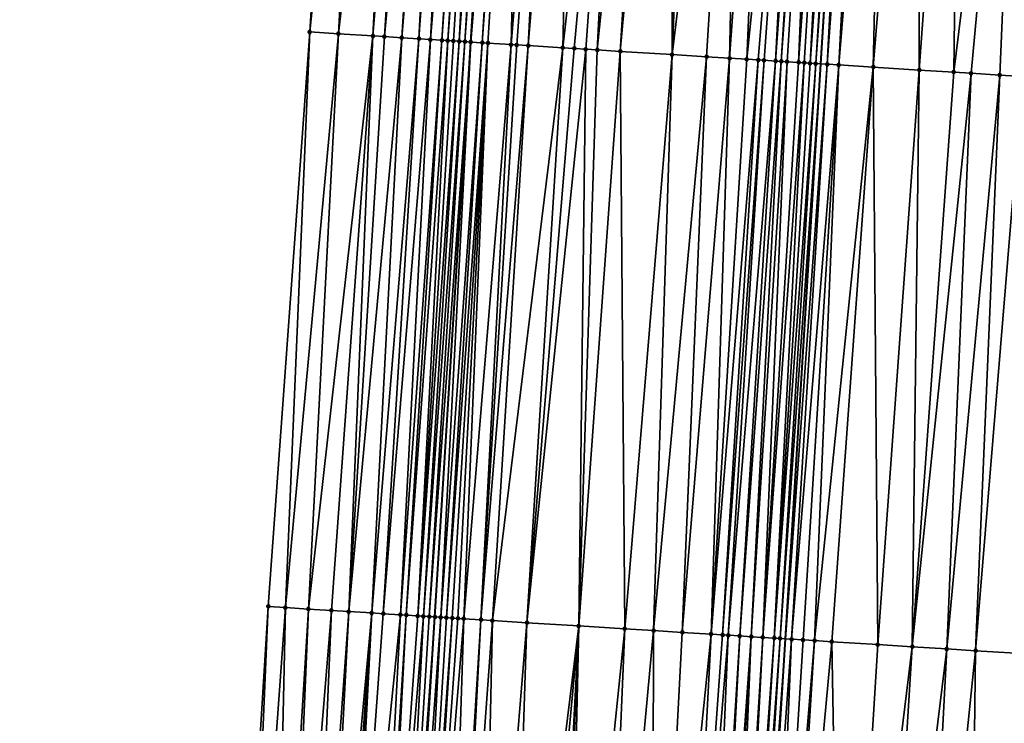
# Model space of a CAD drawing. Header units: feet. Extents: x 2004186 to 2014793, y 836912 to 864902.
# Tile 264 of 656: x 2010668 to 2010702, y 845060 to 845085. Entities that reach past the tile are written whole.
import ezdxf

# ---------------------------------------------------------------- set-up
doc = ezdxf.new("R2010")
doc.units = ezdxf.units.FT
doc.header["$LTSCALE"] = 100
doc.header["$MEASUREMENT"] = 0
for name, color, linetype, lineweight in [('EP_Travel Lane', 5, 'Continuous', 40), ('GPL_Skip Line', 2, 'Continuous', 40), ('Road Shots', 4, 'Continuous', 200), ('Road X-Section', 30, 'Continuous', 13)]:
    doc.layers.add(name, color=color, linetype=linetype, lineweight=lineweight)
doc.layers.add('I-77 SB_MM21-27-Surface-Border', color=7, linetype='Continuous')
doc.layers.add('I-77 SB_MM21-27-Surface-TIN', color=7, linetype='Continuous')

msp = doc.modelspace()

# ---------------------------------------------------------------- linework, layer by layer
at = {"layer": 'EP_Travel Lane'}
msp.add_polyline3d([(2010671.361975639, 844884.1087409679, 416.8772273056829), (2010672.588027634, 844904.0636161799, 417.0887249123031), (2010673.81414055, 844924.0194829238, 417.3541223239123), (2010675.040278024, 844943.9757493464, 417.5965140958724), (2010676.266924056, 844963.9376616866, 417.846171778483), (2010677.508120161, 844983.937291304, 418.1073278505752), (2010678.759625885, 845003.8950665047, 418.3260456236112), (2010680.011203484, 845023.8539879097, 418.6015332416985), (2010681.262646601, 845043.8107647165, 418.8424224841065), (2010682.514286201, 845063.7706748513, 419.0715753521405), (2010683.765781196, 845083.7282789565, 419.327038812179), (2010685.017376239, 845103.6874785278, 419.5472036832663), (2010686.268623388, 845123.64488809, 419.7774248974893), (2010687.504622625, 845143.6241713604, 419.9852812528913), (2010688.721868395, 845163.5837760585, 420.1983156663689), (2010689.938995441, 845183.5414340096, 420.4285566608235)], dxfattribs=at)
at = {"layer": 'GPL_Skip Line'}
msp.add_polyline3d([(2010683.662438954, 844883.3616946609, 417.1203910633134), (2010684.880050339, 844903.3171071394, 417.3261345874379), (2010686.097697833, 844923.2731113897, 417.5925221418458), (2010687.315414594, 844943.2302508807, 417.8593968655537), (2010688.533545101, 844963.1925663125, 418.0667554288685), (2010689.759369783, 844983.1726573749, 418.3167093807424), (2010690.990855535, 845003.1316513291, 418.5634833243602), (2010692.222422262, 845023.0919576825, 418.8124444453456), (2010693.453861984, 845043.0502056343, 419.0594326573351), (2010694.685462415, 845063.0110582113, 419.2863865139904), (2010695.916964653, 845082.9703193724, 419.5222443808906), (2010697.148541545, 845102.9307904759, 419.7398166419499), (2010698.380154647, 845122.8893663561, 419.9770564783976), (2010699.622395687, 845142.8571987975, 420.1952688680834), (2010700.874572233, 845162.8144267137, 420.4101064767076), (2010702.126642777, 845182.769965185, 420.6362082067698)], dxfattribs=at)
at = {"layer": 'I-77 SB_MM21-27-Surface-Border', "color": 3, "linetype": 'ByBlock', "lineweight": -2}
msp.add_polyline3d([(2010668.105363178, 844884.3073593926, 416.7433087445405), (2010669.711869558, 844904.2388101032, 416.9903319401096), (2010669.921052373, 844924.2568108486, 417.2218372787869), (2010670.529480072, 844944.2502413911, 417.4509269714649), (2010671.138567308, 844964.2501318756, 417.6742563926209), (2010671.966535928, 844984.2843421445, 417.9207875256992), (2010673.008145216, 845004.254653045, 418.1616334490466), (2010674.249504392, 845024.2147291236, 418.4052698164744), (2010675.490699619, 845044.1721690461, 418.6186972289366), (2010676.732113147, 845064.1331190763, 418.8428098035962), (2010678.172956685, 845084.0786909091, 419.1031831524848), (2010679.414293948, 845104.0384146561, 419.3335305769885), (2010681.254499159, 845123.9589596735, 419.5721350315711), (2010682.705933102, 845143.9288255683, 419.8111058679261), (2010684.364728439, 845163.8603183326, 420.0579026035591), (2010685.025423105, 845183.8534304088, 420.2544708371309)], dxfattribs=at)
at = {"layer": 'I-77 SB_MM21-27-Surface-TIN', "color": 128, "linetype": 'ByBlock', "lineweight": -2}
for points in [[(2010680.212729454, 845103.988405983, 419.3640227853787), (2010679.414293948, 845104.0384146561, 419.3335305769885), (2010678.172956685, 845084.0786909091, 419.1031831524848)], [(2010680.212729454, 845103.988405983, 419.3640227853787), (2010678.172956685, 845084.0786909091, 419.1031831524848), (2010679.170998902, 845084.0161452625, 419.1443842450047)], [(2010680.611948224, 845103.9634180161, 419.3778465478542), (2010680.212729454, 845103.988405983, 419.3640227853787), (2010679.170998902, 845084.0161452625, 419.1443842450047)], [(2010681.41038229, 845103.9133861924, 419.4103503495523), (2010680.611948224, 845103.9634180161, 419.3778465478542), (2010679.170998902, 845084.0161452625, 419.1443842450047)], [(2010681.41038229, 845103.9133861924, 419.4103503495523), (2010679.170998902, 845084.0161452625, 419.1443842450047), (2010680.368650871, 845083.9411115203, 419.1919951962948)], [(2010682.009208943, 845103.8758800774, 419.4331856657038), (2010681.41038229, 845103.9133861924, 419.4103503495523), (2010680.368650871, 845083.9411115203, 419.1919951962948)], [(2010682.009208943, 845103.8758800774, 419.4331856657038), (2010680.368650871, 845083.9411115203, 419.1919951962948), (2010680.767867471, 845083.916088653, 419.2088766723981)], [(2010682.608040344, 845103.838450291, 419.4493887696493), (2010682.009208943, 845103.8758800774, 419.4331856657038), (2010680.767867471, 845083.916088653, 419.2088766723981)], [(2010682.608040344, 845103.838450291, 419.4493887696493), (2010680.767867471, 845083.916088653, 419.2088766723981), (2010681.366695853, 845083.8786103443, 419.2293264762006)], [(2010683.007257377, 845103.8134343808, 419.4656405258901), (2010682.608040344, 845103.838450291, 419.4493887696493), (2010681.366695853, 845083.8786103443, 419.2293264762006)], [(2010683.007257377, 845103.8134343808, 419.4656405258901), (2010681.366695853, 845083.8786103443, 419.2293264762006), (2010681.965517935, 845083.8410307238, 419.2585923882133)], [(2010683.406471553, 845103.7883725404, 419.4858831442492), (2010683.007257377, 845103.8134343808, 419.4656405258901), (2010681.965517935, 845083.8410307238, 419.2585923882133)], [(2010683.406471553, 845103.7883725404, 419.4858831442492), (2010681.965517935, 845083.8410307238, 419.2585923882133), (2010682.364729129, 845083.8159209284, 419.2830382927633)], [(2010684.005289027, 845103.7507188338, 419.521542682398), (2010683.406471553, 845103.7883725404, 419.4858831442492), (2010682.364729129, 845083.8159209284, 419.2830382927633)], [(2010684.005289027, 845103.7507188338, 419.521542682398), (2010682.364729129, 845083.8159209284, 419.2830382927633), (2010682.763940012, 845083.7908061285, 419.3079196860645)], [(2010684.204896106, 845103.7381877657, 419.5316768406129), (2010684.005289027, 845103.7507188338, 419.521542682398), (2010682.763940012, 845083.7908061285, 419.3079196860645)], [(2010684.204896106, 845103.7381877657, 419.5316768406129), (2010682.763940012, 845083.7908061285, 419.3079196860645), (2010682.963550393, 845083.7783281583, 419.3134484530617)], [(2010684.404506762, 845103.725714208, 419.5368139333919), (2010684.204896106, 845103.7381877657, 419.5316768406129), (2010682.963550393, 845083.7783281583, 419.3134484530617)], [(2010684.404506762, 845103.725714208, 419.5368139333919), (2010682.963550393, 845083.7783281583, 419.3134484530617), (2010683.163162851, 845083.7658835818, 419.316071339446)], [(2010684.404506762, 845103.725714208, 419.5368139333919), (2010683.163162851, 845083.7658835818, 419.316071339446), (2010683.362776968, 845083.7534656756, 419.316373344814)], [(2010684.803734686, 845103.700873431, 419.5378483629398), (2010684.404506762, 845103.725714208, 419.5368139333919), (2010683.362776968, 845083.7534656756, 419.316373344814)], [(2010684.803734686, 845103.700873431, 419.5378483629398), (2010683.362776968, 845083.7534656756, 419.316373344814), (2010683.562389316, 845083.7410193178, 419.3191512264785)], [(2010685.003342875, 845103.6883601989, 419.5464327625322), (2010684.803734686, 845103.700873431, 419.5378483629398), (2010683.562389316, 845083.7410193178, 419.3191512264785)], [(2010685.003342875, 845103.6883601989, 419.5464327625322), (2010683.562389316, 845083.7410193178, 419.3191512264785), (2010683.761998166, 845083.7285167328, 419.3268219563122)], [(2010685.003342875, 845103.6883601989, 419.5464327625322), (2010683.761998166, 845083.7285167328, 419.3268219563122), (2010685.017376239, 845103.6874785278, 419.5472036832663)], [(2010683.761998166, 845083.7285167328, 419.3268219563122), (2010683.765781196, 845083.7282789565, 419.327038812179), (2010685.017376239, 845103.6874785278, 419.5472036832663)], [(2010685.402555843, 845103.6632789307, 419.5683634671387), (2010685.017376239, 845103.6874785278, 419.5472036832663), (2010683.765781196, 845083.7282789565, 419.327038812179)], [(2010685.402555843, 845103.6632789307, 419.5683634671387), (2010683.765781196, 845083.7282789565, 419.327038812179), (2010684.161210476, 845083.7034248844, 419.3497061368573)], [(2010685.602165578, 845103.6507905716, 419.5747866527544), (2010685.402555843, 845103.6632789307, 419.5683634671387), (2010684.161210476, 845083.7034248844, 419.3497061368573)], [(2010685.602165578, 845103.6507905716, 419.5747866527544), (2010684.161210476, 845083.7034248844, 419.3497061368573), (2010684.360819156, 845083.6909195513, 419.3576160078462)], [(2010685.602165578, 845103.6507905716, 419.5747866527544), (2010684.360819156, 845083.6909195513, 419.3576160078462), (2010685.159261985, 845083.6410286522, 419.3779052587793)], [(2010686.799838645, 845103.5760960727, 419.592849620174), (2010685.602165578, 845103.6507905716, 419.5747866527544), (2010685.159261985, 845083.6410286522, 419.3779052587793)], [(2010686.799838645, 845103.5760960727, 419.592849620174), (2010685.159261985, 845083.6410286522, 419.3779052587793), (2010685.358873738, 845083.6285727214, 419.3815161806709)], [(2010686.799838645, 845103.5760960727, 419.592849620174), (2010685.358873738, 845083.6285727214, 419.3815161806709), (2010685.758102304, 845083.6037422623, 419.3816543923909)], [(2010687.398677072, 845103.5387792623, 419.5992362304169), (2010686.799838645, 845103.5760960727, 419.592849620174), (2010685.758102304, 845083.6037422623, 419.3816543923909)], [(2010687.398677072, 845103.5387792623, 419.5992362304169), (2010685.758102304, 845083.6037422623, 419.3816543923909), (2010686.955776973, 845083.5290735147, 419.397503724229)], [(2010687.398677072, 845103.5387792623, 419.5992362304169), (2010686.955776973, 845083.5290735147, 419.397503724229), (2010689.195186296, 845103.4267314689, 419.626855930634)], [(2010689.195186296, 845103.4267314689, 419.626855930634), (2010686.955776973, 845083.5290735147, 419.397503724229), (2010687.355001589, 845083.504179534, 419.4031695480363)], [(2010689.195186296, 845103.4267314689, 419.626855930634), (2010687.355001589, 845083.504179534, 419.4031695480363), (2010687.754228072, 845083.4793155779, 419.4062226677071)], [(2010689.195186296, 845103.4267314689, 419.626855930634), (2010687.754228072, 845083.4793155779, 419.4062226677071), (2010688.15345134, 845083.4543999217, 419.4137746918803)], [(2010690.193247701, 845103.3644943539, 419.6411871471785), (2010689.195186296, 845103.4267314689, 419.626855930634), (2010688.15345134, 845083.4543999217, 419.4137746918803)], [(2010690.193247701, 845103.3644943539, 419.6411871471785), (2010688.15345134, 845083.4543999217, 419.4137746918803), (2010688.951900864, 845083.4046166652, 419.4246969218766)], [(2010690.792083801, 845103.3271401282, 419.6508247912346), (2010690.193247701, 845103.3644943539, 419.6411871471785), (2010688.951900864, 845083.4046166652, 419.4246969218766)], [(2010690.792083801, 845103.3271401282, 419.6508247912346), (2010688.951900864, 845083.4046166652, 419.4246969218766), (2010690.748411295, 845083.2925882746, 419.4506698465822)], [(2010691.590533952, 845103.2773669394, 419.6608558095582), (2010690.792083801, 845103.3271401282, 419.6508247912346), (2010690.748411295, 845083.2925882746, 419.4506698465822)], [(2010693.187428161, 845103.1777226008, 419.6894296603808), (2010691.590533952, 845103.2773669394, 419.6608558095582), (2010690.748411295, 845083.2925882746, 419.4506698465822)], [(2010693.187428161, 845103.1777226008, 419.6894296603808), (2010690.748411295, 845083.2925882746, 419.4506698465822), (2010691.94608285, 845083.2178694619, 419.4708757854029)], [(2010693.187428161, 845103.1777226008, 419.6894296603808), (2010691.94608285, 845083.2178694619, 419.4708757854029), (2010692.744529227, 845083.1680356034, 419.4862013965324)], [(2010694.185487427, 845103.1154510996, 419.7067486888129), (2010693.187428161, 845103.1777226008, 419.6894296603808), (2010692.744529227, 845083.1680356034, 419.4862013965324)], [(2010694.185487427, 845103.1154510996, 419.7067486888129), (2010692.744529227, 845083.1680356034, 419.4862013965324), (2010693.343367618, 845083.1307182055, 419.4926488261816)], [(2010695.383159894, 845103.0407469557, 419.7256497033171), (2010694.185487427, 845103.1154510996, 419.7067486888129), (2010693.343367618, 845083.1307182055, 419.4926488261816)], [(2010695.383159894, 845103.0407469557, 419.7256497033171), (2010693.343367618, 845083.1307182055, 419.4926488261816), (2010693.742594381, 845083.1058587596, 419.4953094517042)], [(2010695.383159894, 845103.0407469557, 419.7256497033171), (2010693.742594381, 845083.1058587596, 419.4953094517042), (2010693.942205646, 845083.0933949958, 419.4996020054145)], [(2010695.383159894, 845103.0407469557, 419.7256497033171), (2010693.942205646, 845083.0933949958, 419.4996020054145), (2010694.34142272, 845083.0683797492, 419.5158203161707)], [(2010695.782381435, 845103.015803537, 419.7356026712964), (2010695.383159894, 845103.0407469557, 419.7256497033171), (2010694.34142272, 845083.0683797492, 419.5158203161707)], [(2010695.782381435, 845103.015803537, 419.7356026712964), (2010694.34142272, 845083.0683797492, 419.5158203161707), (2010694.541032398, 845083.0558904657, 419.5223335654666)], [(2010695.981993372, 845103.0033505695, 419.7389506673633), (2010695.782381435, 845103.015803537, 419.7356026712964), (2010694.541032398, 845083.0558904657, 419.5223335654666)], [(2010695.981993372, 845103.0033505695, 419.7389506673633), (2010694.541032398, 845083.0558904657, 419.5223335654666), (2010694.740646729, 845083.0434760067, 419.5223356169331)], [(2010695.981993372, 845103.0033505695, 419.7389506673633), (2010694.740646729, 845083.0434760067, 419.5223356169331), (2010695.139879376, 845083.018711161, 419.5167641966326)], [(2010696.580840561, 845102.9661746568, 419.7330947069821), (2010695.981993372, 845103.0033505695, 419.7389506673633), (2010695.139879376, 845083.018711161, 419.5167641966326)], [(2010696.580840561, 845102.9661746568, 419.7330947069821), (2010695.139879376, 845083.018711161, 419.5167641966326), (2010695.33949362, 845083.0062952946, 419.5168887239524)], [(2010696.580840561, 845102.9661746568, 419.7330947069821), (2010695.33949362, 845083.0062952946, 419.5168887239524), (2010695.539109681, 845082.993908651, 419.5144703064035)], [(2010696.980067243, 845102.9413138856, 419.7358664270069), (2010696.580840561, 845102.9661746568, 419.7330947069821), (2010695.539109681, 845082.993908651, 419.5144703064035)], [(2010696.980067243, 845102.9413138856, 419.7358664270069), (2010695.539109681, 845082.993908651, 419.5144703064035), (2010695.738722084, 845082.9814631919, 419.5171699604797)], [(2010696.980067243, 845102.9413138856, 419.7358664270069), (2010695.738722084, 845082.9814631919, 419.5171699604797), (2010697.148541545, 845102.9307904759, 419.7398166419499)], [(2010695.738722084, 845082.9814631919, 419.5171699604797), (2010695.916964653, 845082.9703193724, 419.5222443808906), (2010697.148541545, 845102.9307904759, 419.7398166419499)], [(2010697.179678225, 845102.9288455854, 419.7405467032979), (2010697.148541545, 845102.9307904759, 419.7398166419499), (2010695.916964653, 845082.9703193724, 419.5222443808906)], [(2010697.179678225, 845102.9288455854, 419.7405467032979), (2010695.916964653, 845082.9703193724, 419.5222443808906), (2010696.137942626, 845082.9565037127, 419.5285354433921)], [(2010697.578896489, 845102.9038494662, 419.7550788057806), (2010697.179678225, 845102.9288455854, 419.7405467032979), (2010696.137942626, 845082.9565037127, 419.5285354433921)], [(2010697.578896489, 845102.9038494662, 419.7550788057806), (2010696.137942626, 845082.9565037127, 419.5285354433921), (2010696.537161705, 845082.9315206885, 419.5419497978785)], [(2010698.177730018, 845102.8664539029, 419.7683082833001), (2010697.578896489, 845102.9038494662, 419.7550788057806), (2010696.537161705, 845082.9315206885, 419.5419497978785)], [(2010698.177730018, 845102.8664539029, 419.7683082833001), (2010696.537161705, 845082.9315206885, 419.5419497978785), (2010697.734833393, 845082.8568040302, 419.561968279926)], [(2010699.375403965, 845102.7917735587, 419.7851413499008), (2010698.177730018, 845102.8664539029, 419.7683082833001), (2010697.734833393, 845082.8568040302, 419.561968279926)], [(2010699.375403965, 845102.7917735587, 419.7851413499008), (2010697.734833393, 845082.8568040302, 419.561968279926), (2010699.331732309, 845082.7572353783, 419.5839989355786)], [(2010700.772690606, 845102.7046524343, 419.8042634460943), (2010699.375403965, 845102.7917735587, 419.7851413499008), (2010699.331732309, 845082.7572353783, 419.5839989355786)], [(2010700.772690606, 845102.7046524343, 419.8042634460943), (2010699.331732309, 845082.7572353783, 419.5839989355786), (2010700.529403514, 845082.6825109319, 419.604695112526)], [(2010702.968421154, 845102.5676577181, 419.8421405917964), (2010700.772690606, 845102.7046524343, 419.8042634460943), (2010700.529403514, 845082.6825109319, 419.604695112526)], [(2010702.968421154, 845102.5676577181, 419.8421405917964), (2010700.529403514, 845082.6825109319, 419.604695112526), (2010701.128236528, 845082.645107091, 419.6186647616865)], [(2010702.968421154, 845102.5676577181, 419.8421405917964), (2010701.128236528, 845082.645107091, 419.6186647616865), (2010702.126296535, 845082.5828474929, 419.6349740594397)], [(2010702.968421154, 845102.5676577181, 419.8421405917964), (2010702.126296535, 845082.5828474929, 419.6349740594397), (2010702.924747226, 845082.5330829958, 419.644263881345)], [(2010678.172956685, 845084.0786909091, 419.1031831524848), (2010676.732113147, 845064.1331190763, 418.8428098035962), (2010677.330936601, 845064.0955615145, 418.868232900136)], [(2010679.170998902, 845084.0161452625, 419.1443842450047), (2010678.172956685, 845084.0786909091, 419.1031831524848), (2010677.330936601, 845064.0955615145, 418.868232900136)], [(2010679.170998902, 845084.0161452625, 419.1443842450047), (2010677.330936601, 845064.0955615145, 418.868232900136), (2010678.12937185, 845064.045548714, 418.8969569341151)], [(2010680.368650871, 845083.9411115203, 419.1919951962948), (2010679.170998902, 845084.0161452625, 419.1443842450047), (2010678.12937185, 845064.045548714, 418.8969569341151)], [(2010680.368650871, 845083.9411115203, 419.1919951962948), (2010678.12937185, 845064.045548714, 418.8969569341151), (2010678.927798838, 845063.9954031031, 418.9364253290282)], [(2010680.368650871, 845083.9411115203, 419.1919951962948), (2010678.927798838, 845063.9954031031, 418.9364253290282), (2010679.526623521, 845063.9578653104, 418.9602491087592)], [(2010680.767867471, 845083.916088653, 419.2088766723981), (2010680.368650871, 845083.9411115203, 419.1919951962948), (2010679.526623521, 845063.9578653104, 418.9602491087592)], [(2010681.366695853, 845083.8786103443, 419.2293264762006), (2010680.767867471, 845083.916088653, 419.2088766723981), (2010679.526623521, 845063.9578653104, 418.9602491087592)], [(2010681.366695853, 845083.8786103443, 419.2293264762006), (2010679.526623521, 845063.9578653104, 418.9602491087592), (2010680.325061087, 845063.9078897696, 418.9859588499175)], [(2010681.965517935, 845083.8410307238, 419.2585923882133), (2010681.366695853, 845083.8786103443, 419.2293264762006), (2010680.325061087, 845063.9078897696, 418.9859588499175)], [(2010681.965517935, 845083.8410307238, 419.2585923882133), (2010680.325061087, 845063.9078897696, 418.9859588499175), (2010680.724273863, 845063.882805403, 419.006628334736)], [(2010682.364729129, 845083.8159209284, 419.2830382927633), (2010681.965517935, 845083.8410307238, 419.2585923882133), (2010680.724273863, 845063.882805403, 419.006628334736)], [(2010682.364729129, 845083.8159209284, 419.2830382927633), (2010680.724273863, 845063.882805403, 419.006628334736), (2010681.323089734, 845063.8451259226, 419.0419146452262)], [(2010682.763940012, 845083.7908061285, 419.3079196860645), (2010682.364729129, 845083.8159209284, 419.2830382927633), (2010681.323089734, 845063.8451259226, 419.0419146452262)], [(2010682.763940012, 845083.7908061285, 419.3079196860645), (2010681.323089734, 845063.8451259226, 419.0419146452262), (2010681.522696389, 845063.8325880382, 419.0519016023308)], [(2010682.963550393, 845083.7783281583, 419.3134484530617), (2010682.763940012, 845083.7908061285, 419.3079196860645), (2010681.522696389, 845063.8325880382, 419.0519016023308)], [(2010682.963550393, 845083.7783281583, 419.3134484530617), (2010681.522696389, 845063.8325880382, 419.0519016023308), (2010681.921917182, 845063.8076325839, 419.0621421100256)], [(2010683.163162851, 845083.7658835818, 419.316071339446), (2010682.963550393, 845083.7783281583, 419.3134484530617), (2010681.921917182, 845063.8076325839, 419.0621421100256)], [(2010683.362776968, 845083.7534656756, 419.316373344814), (2010683.163162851, 845083.7658835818, 419.316071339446), (2010681.921917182, 845063.8076325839, 419.0621421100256)], [(2010683.362776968, 845083.7534656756, 419.316373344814), (2010681.921917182, 845063.8076325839, 419.0621421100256), (2010682.121530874, 845063.7952078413, 419.0629758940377)], [(2010683.562389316, 845083.7410193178, 419.3191512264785), (2010683.362776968, 845083.7534656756, 419.316373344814), (2010682.121530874, 845063.7952078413, 419.0629758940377)], [(2010683.562389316, 845083.7410193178, 419.3191512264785), (2010682.121530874, 845063.7952078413, 419.0629758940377), (2010682.32114614, 845063.7828084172, 419.0617614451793)], [(2010683.761998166, 845083.7285167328, 419.3268219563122), (2010683.562389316, 845083.7410193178, 419.3191512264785), (2010682.32114614, 845063.7828084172, 419.0617614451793)], [(2010683.761998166, 845083.7285167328, 419.3268219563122), (2010682.32114614, 845063.7828084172, 419.0617614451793), (2010682.514286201, 845063.7706748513, 419.0715753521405)], [(2010683.761998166, 845083.7285167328, 419.3268219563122), (2010682.514286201, 845063.7706748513, 419.0715753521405), (2010683.765781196, 845083.7282789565, 419.327038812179)], [(2010682.520752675, 845063.7702686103, 419.0719039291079), (2010683.765781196, 845083.7282789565, 419.327038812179), (2010682.514286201, 845063.7706748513, 419.0715753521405)], [(2010682.720354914, 845063.7576597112, 419.0876359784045), (2010683.765781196, 845083.7282789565, 419.327038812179), (2010682.520752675, 845063.7702686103, 419.0719039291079)], [(2010684.161210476, 845083.7034248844, 419.3497061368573), (2010683.765781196, 845083.7282789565, 419.327038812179), (2010682.720354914, 845063.7576597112, 419.0876359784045)], [(2010684.161210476, 845083.7034248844, 419.3497061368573), (2010682.720354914, 845063.7576597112, 419.0876359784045), (2010682.919960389, 845063.7451028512, 419.0991580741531)], [(2010684.360819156, 845083.6909195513, 419.3576160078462), (2010684.161210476, 845083.7034248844, 419.3497061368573), (2010682.919960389, 845063.7451028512, 419.0991580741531)], [(2010684.360819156, 845083.6909195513, 419.3576160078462), (2010682.919960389, 845063.7451028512, 419.0991580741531), (2010683.119570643, 845063.7326228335, 419.104463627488)], [(2010684.360819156, 845083.6909195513, 419.3576160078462), (2010683.119570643, 845063.7326228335, 419.104463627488), (2010683.319182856, 845063.7201743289, 419.1072197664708)], [(2010684.360819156, 845083.6909195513, 419.3576160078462), (2010683.319182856, 845063.7201743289, 419.1072197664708), (2010683.518792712, 845063.7076878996, 419.1130440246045)], [(2010685.159261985, 845083.6410286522, 419.3779052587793), (2010684.360819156, 845083.6909195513, 419.3576160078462), (2010683.518792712, 845063.7076878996, 419.1130440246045)], [(2010685.159261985, 845083.6410286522, 419.3779052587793), (2010683.518792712, 845063.7076878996, 419.1130440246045), (2010684.117627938, 845063.6703196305, 419.1231533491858)], [(2010685.358873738, 845083.6285727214, 419.3815161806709), (2010685.159261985, 845083.6410286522, 419.3779052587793), (2010684.117627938, 845063.6703196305, 419.1231533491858)], [(2010685.758102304, 845083.6037422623, 419.3816543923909), (2010685.358873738, 845083.6285727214, 419.3815161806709), (2010684.117627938, 845063.6703196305, 419.1231533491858)], [(2010685.758102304, 845083.6037422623, 419.3816543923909), (2010684.117627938, 845063.6703196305, 419.1231533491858), (2010684.516853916, 845063.6454475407, 419.1266496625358)], [(2010686.955776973, 845083.5290735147, 419.397503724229), (2010685.758102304, 845083.6037422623, 419.3816543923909), (2010684.516853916, 845063.6454475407, 419.1266496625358)], [(2010686.955776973, 845083.5290735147, 419.397503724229), (2010684.516853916, 845063.6454475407, 419.1266496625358), (2010685.714524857, 845063.570718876, 419.1462313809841)], [(2010687.355001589, 845083.504179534, 419.4031695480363), (2010686.955776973, 845083.5290735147, 419.397503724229), (2010685.714524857, 845063.570718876, 419.1462313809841)], [(2010687.754228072, 845083.4793155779, 419.4062226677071), (2010687.355001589, 845083.504179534, 419.4031695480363), (2010685.714524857, 845063.570718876, 419.1462313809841)], [(2010687.754228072, 845083.4793155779, 419.4062226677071), (2010685.714524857, 845063.570718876, 419.1462313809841), (2010687.511030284, 845063.4586100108, 419.1768876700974)], [(2010688.15345134, 845083.4543999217, 419.4137746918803), (2010687.754228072, 845083.4793155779, 419.4062226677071), (2010687.511030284, 845063.4586100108, 419.1768876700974)], [(2010688.15345134, 845083.4543999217, 419.4137746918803), (2010687.511030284, 845063.4586100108, 419.1768876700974), (2010688.951900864, 845083.4046166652, 419.4246969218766)], [(2010688.951900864, 845083.4046166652, 419.4246969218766), (2010687.511030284, 845063.4586100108, 419.1768876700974), (2010689.107929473, 845063.3590457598, 419.1970125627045)], [(2010690.748411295, 845083.2925882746, 419.4506698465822), (2010688.951900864, 845083.4046166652, 419.4246969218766), (2010689.107929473, 845063.3590457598, 419.1970125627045)], [(2010690.748411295, 845083.2925882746, 419.4506698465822), (2010689.107929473, 845063.3590457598, 419.1970125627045), (2010690.105987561, 845063.2967552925, 419.2146719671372)], [(2010691.94608285, 845083.2178694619, 419.4708757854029), (2010690.748411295, 845083.2925882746, 419.4506698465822), (2010690.105987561, 845063.2967552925, 419.2146719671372)], [(2010691.94608285, 845083.2178694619, 419.4708757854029), (2010690.105987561, 845063.2967552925, 419.2146719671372), (2010691.104042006, 845063.2344062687, 419.2370685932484)], [(2010692.744529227, 845083.1680356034, 419.4862013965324), (2010691.94608285, 845083.2178694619, 419.4708757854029), (2010691.104042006, 845063.2344062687, 419.2370685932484)], [(2010692.744529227, 845083.1680356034, 419.4862013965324), (2010691.104042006, 845063.2344062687, 419.2370685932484), (2010692.102100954, 845063.1721296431, 419.2536082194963)], [(2010693.343367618, 845083.1307182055, 419.4926488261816), (2010692.744529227, 845083.1680356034, 419.4862013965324), (2010692.102100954, 845063.1721296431, 419.2536082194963)], [(2010693.742594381, 845083.1058587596, 419.4953094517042), (2010693.343367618, 845083.1307182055, 419.4926488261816), (2010692.102100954, 845063.1721296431, 419.2536082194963)], [(2010693.742594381, 845083.1058587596, 419.4953094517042), (2010692.102100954, 845063.1721296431, 419.2536082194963), (2010692.501324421, 845063.1472171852, 419.2603703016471)], [(2010693.942205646, 845083.0933949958, 419.4996020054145), (2010693.742594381, 845083.1058587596, 419.4953094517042), (2010692.501324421, 845063.1472171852, 419.2603703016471)], [(2010693.942205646, 845083.0933949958, 419.4996020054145), (2010692.501324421, 845063.1472171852, 419.2603703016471), (2010692.700933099, 845063.1347118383, 419.2677249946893)], [(2010694.34142272, 845083.0683797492, 419.5158203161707), (2010693.942205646, 845083.0933949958, 419.4996020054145), (2010692.700933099, 845063.1347118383, 419.2677249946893)], [(2010694.34142272, 845083.0683797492, 419.5158203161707), (2010692.700933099, 845063.1347118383, 419.2677249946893), (2010693.100156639, 845063.1098005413, 419.2743931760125)], [(2010694.541032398, 845083.0558904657, 419.5223335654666), (2010694.34142272, 845083.0683797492, 419.5158203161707), (2010693.100156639, 845063.1098005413, 419.2743931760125)], [(2010694.541032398, 845083.0558904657, 419.5223335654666), (2010693.100156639, 845063.1098005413, 419.2743931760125), (2010693.499377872, 845063.0848521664, 419.2840609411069)], [(2010694.740646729, 845083.0434760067, 419.5223356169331), (2010694.541032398, 845083.0558904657, 419.5223335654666), (2010693.499377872, 845063.0848521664, 419.2840609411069)], [(2010694.740646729, 845083.0434760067, 419.5223356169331), (2010693.499377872, 845063.0848521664, 419.2840609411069), (2010693.89861028, 845063.0600834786, 419.2791920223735)], [(2010695.139879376, 845083.018711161, 419.5167641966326), (2010694.740646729, 845083.0434760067, 419.5223356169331), (2010693.89861028, 845063.0600834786, 419.2791920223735)], [(2010695.33949362, 845083.0062952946, 419.5168887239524), (2010695.139879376, 845083.018711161, 419.5167641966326), (2010693.89861028, 845063.0600834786, 419.2791920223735)], [(2010695.33949362, 845083.0062952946, 419.5168887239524), (2010693.89861028, 845063.0600834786, 419.2791920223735), (2010694.297838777, 845063.0352518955, 419.2794113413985)], [(2010695.539109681, 845082.993908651, 419.5144703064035), (2010695.33949362, 845083.0062952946, 419.5168887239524), (2010694.297838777, 845063.0352518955, 419.2794113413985)], [(2010695.738722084, 845082.9814631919, 419.5171699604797), (2010695.539109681, 845082.993908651, 419.5144703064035), (2010694.297838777, 845063.0352518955, 419.2794113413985)], [(2010695.738722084, 845082.9814631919, 419.5171699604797), (2010694.297838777, 845063.0352518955, 419.2794113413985), (2010694.497451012, 845063.0228037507, 419.2821383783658)], [(2010695.738722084, 845082.9814631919, 419.5171699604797), (2010694.497451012, 845063.0228037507, 419.2821383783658), (2010695.916964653, 845082.9703193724, 419.5222443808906)], [(2010694.497451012, 845063.0228037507, 419.2821383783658), (2010694.685462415, 845063.0110582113, 419.2863865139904), (2010695.916964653, 845082.9703193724, 419.5222443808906)], [(2010696.137942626, 845082.9565037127, 419.5285354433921), (2010695.916964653, 845082.9703193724, 419.5222443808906), (2010694.685462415, 845063.0110582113, 419.2863865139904)], [(2010696.137942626, 845082.9565037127, 419.5285354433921), (2010694.685462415, 845063.0110582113, 419.2863865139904), (2010694.896672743, 845062.9978633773, 419.2911588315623)], [(2010696.537161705, 845082.9315206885, 419.5419497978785), (2010696.137942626, 845082.9565037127, 419.5285354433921), (2010694.896672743, 845062.9978633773, 419.2911588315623)], [(2010696.537161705, 845082.9315206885, 419.5419497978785), (2010694.896672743, 845062.9978633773, 419.2911588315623), (2010695.295889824, 845062.9728482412, 419.3062275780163)], [(2010696.537161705, 845082.9315206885, 419.5419497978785), (2010695.295889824, 845062.9728482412, 419.3062275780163), (2010695.695111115, 845062.9479007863, 419.3158209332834)], [(2010697.734833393, 845082.8568040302, 419.561968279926), (2010696.537161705, 845082.9315206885, 419.5419497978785), (2010695.695111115, 845062.9479007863, 419.3158209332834)], [(2010697.734833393, 845082.8568040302, 419.561968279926), (2010695.695111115, 845062.9479007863, 419.3158209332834), (2010696.293946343, 845062.9105325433, 419.325928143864)], [(2010697.734833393, 845082.8568040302, 419.561968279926), (2010696.293946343, 845062.9105325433, 419.325928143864), (2010697.890846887, 845062.8109900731, 419.3442909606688)], [(2010699.331732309, 845082.7572353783, 419.5839989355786), (2010697.734833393, 845082.8568040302, 419.561968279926), (2010697.890846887, 845062.8109900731, 419.3442909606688)], [(2010699.331732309, 845082.7572353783, 419.5839989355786), (2010697.890846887, 845062.8109900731, 419.3442909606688), (2010699.088518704, 845062.7362754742, 419.3627347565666)], [(2010700.529403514, 845082.6825109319, 419.604695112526), (2010699.331732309, 845082.7572353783, 419.5839989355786), (2010699.088518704, 845062.7362754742, 419.3627347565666)], [(2010701.128236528, 845082.645107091, 419.6186647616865), (2010700.529403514, 845082.6825109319, 419.604695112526), (2010699.088518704, 845062.7362754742, 419.3627347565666)], [(2010701.128236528, 845082.645107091, 419.6186647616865), (2010699.088518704, 845062.7362754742, 419.3627347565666), (2010700.286186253, 845062.6614922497, 419.3867303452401)], [(2010702.126296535, 845082.5828474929, 419.6349740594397), (2010701.128236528, 845082.645107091, 419.6186647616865), (2010700.286186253, 845062.6614922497, 419.3867303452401)], [(2010702.126296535, 845082.5828474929, 419.6349740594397), (2010700.286186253, 845062.6614922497, 419.3867303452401), (2010701.28424777, 845062.5992569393, 419.3999275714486)], [(2010702.924747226, 845082.5330829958, 419.644263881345), (2010702.126296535, 845082.5828474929, 419.6349740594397), (2010701.28424777, 845062.5992569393, 419.3999275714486)], [(2010702.924747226, 845082.5330829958, 419.644263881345), (2010701.28424777, 845062.5992569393, 419.3999275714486), (2010703.280371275, 845062.4747938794, 419.4257103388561)], [(2010676.732113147, 845064.1331190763, 418.8428098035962), (2010675.490699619, 845044.1721690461, 418.6186972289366), (2010675.889918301, 845044.1471796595, 418.633503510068)], [(2010677.330936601, 845064.0955615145, 418.868232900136), (2010676.732113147, 845064.1331190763, 418.8428098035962), (2010675.889918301, 845044.1471796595, 418.633503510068)], [(2010677.330936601, 845064.0955615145, 418.868232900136), (2010675.889918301, 845044.1471796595, 418.633503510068), (2010676.887960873, 845044.0846397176, 418.6766510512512)], [(2010678.12937185, 845064.045548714, 418.8969569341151), (2010677.330936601, 845064.0955615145, 418.868232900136), (2010676.887960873, 845044.0846397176, 418.6766510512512)], [(2010678.12937185, 845064.045548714, 418.8969569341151), (2010676.887960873, 845044.0846397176, 418.6766510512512), (2010677.287178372, 845044.0596312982, 418.6932129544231)], [(2010678.927798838, 845063.9954031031, 418.9364253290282), (2010678.12937185, 845064.045548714, 418.8969569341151), (2010677.287178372, 845044.0596312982, 418.6932129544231)], [(2010678.927798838, 845063.9954031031, 418.9364253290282), (2010677.287178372, 845044.0596312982, 418.6932129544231), (2010678.085613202, 845044.009611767, 418.7265851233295)], [(2010679.526623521, 845063.9578653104, 418.9602491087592), (2010678.927798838, 845063.9954031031, 418.9364253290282), (2010678.085613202, 845044.009611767, 418.7265851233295)], [(2010679.526623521, 845063.9578653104, 418.9602491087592), (2010678.085613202, 845044.009611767, 418.7265851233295), (2010678.484831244, 845043.9846120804, 418.7423415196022)], [(2010680.325061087, 845063.9078897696, 418.9859588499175), (2010679.526623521, 845063.9578653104, 418.9602491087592), (2010678.484831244, 845043.9846120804, 418.7423415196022)], [(2010680.325061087, 845063.9078897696, 418.9859588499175), (2010678.484831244, 845043.9846120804, 418.7423415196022), (2010678.884062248, 845043.9598208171, 418.7388723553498)], [(2010680.325061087, 845063.9078897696, 418.9859588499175), (2010678.884062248, 845043.9598208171, 418.7388723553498), (2010679.083673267, 845043.9473530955, 418.743787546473)], [(2010680.325061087, 845063.9078897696, 418.9859588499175), (2010679.083673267, 845043.9473530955, 418.743787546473), (2010679.283280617, 845043.9348263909, 418.754143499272)], [(2010680.724273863, 845063.882805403, 419.006628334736), (2010680.325061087, 845063.9078897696, 418.9859588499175), (2010679.283280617, 845043.9348263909, 418.754143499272)], [(2010681.323089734, 845063.8451259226, 419.0419146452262), (2010680.724273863, 845063.882805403, 419.006628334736), (2010679.283280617, 845043.9348263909, 418.754143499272)], [(2010681.323089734, 845063.8451259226, 419.0419146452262), (2010679.283280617, 845043.9348263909, 418.754143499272), (2010680.281310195, 845043.8720775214, 418.8165630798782)], [(2010681.522696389, 845063.8325880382, 419.0519016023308), (2010681.323089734, 845063.8451259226, 419.0419146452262), (2010680.281310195, 845043.8720775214, 418.8165630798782)], [(2010681.522696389, 845063.8325880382, 419.0519016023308), (2010680.281310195, 845043.8720775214, 418.8165630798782), (2010680.480919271, 845043.8595785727, 418.824358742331)], [(2010681.921917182, 845063.8076325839, 419.0621421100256), (2010681.522696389, 845063.8325880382, 419.0519016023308), (2010680.480919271, 845043.8595785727, 418.824358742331)], [(2010682.121530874, 845063.7952078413, 419.0629758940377), (2010681.921917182, 845063.8076325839, 419.0621421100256), (2010680.480919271, 845043.8595785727, 418.824358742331)], [(2010682.121530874, 845063.7952078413, 419.0629758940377), (2010680.480919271, 845043.8595785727, 418.824358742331), (2010681.079755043, 845043.8222190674, 418.8350770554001)], [(2010682.32114614, 845063.7828084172, 419.0617614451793), (2010682.121530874, 845063.7952078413, 419.0629758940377), (2010681.079755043, 845043.8222190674, 418.8350770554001)], [(2010682.32114614, 845063.7828084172, 419.0617614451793), (2010681.079755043, 845043.8222190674, 418.8350770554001), (2010682.514286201, 845063.7706748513, 419.0715753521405)], [(2010681.079755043, 845043.8222190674, 418.8350770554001), (2010681.262646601, 845043.8107647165, 418.8424224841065), (2010682.514286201, 845063.7706748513, 419.0715753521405)], [(2010682.520752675, 845063.7702686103, 419.0719039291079), (2010682.514286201, 845063.7706748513, 419.0715753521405), (2010681.262646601, 845043.8107647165, 418.8424224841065)], [(2010682.520752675, 845063.7702686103, 419.0719039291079), (2010681.262646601, 845043.8107647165, 418.8424224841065), (2010681.27936397, 845043.8097177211, 418.8430938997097)], [(2010682.720354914, 845063.7576597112, 419.0876359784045), (2010682.520752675, 845063.7702686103, 419.0719039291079), (2010681.27936397, 845043.8097177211, 418.8430938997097)], [(2010682.720354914, 845063.7576597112, 419.0876359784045), (2010681.27936397, 845043.8097177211, 418.8430938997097), (2010681.678576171, 845043.7846241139, 418.8675137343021)], [(2010682.919960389, 845063.7451028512, 419.0991580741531), (2010682.720354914, 845063.7576597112, 419.0876359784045), (2010681.678576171, 845043.7846241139, 418.8675137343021)], [(2010683.119570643, 845063.7326228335, 419.104463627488), (2010682.919960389, 845063.7451028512, 419.0991580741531), (2010681.678576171, 845043.7846241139, 418.8675137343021)], [(2010683.119570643, 845063.7326228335, 419.104463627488), (2010681.678576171, 845043.7846241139, 418.8675137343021), (2010681.878187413, 845043.7721599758, 418.8720983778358)], [(2010683.319182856, 845063.7201743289, 419.1072197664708), (2010683.119570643, 845063.7326228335, 419.104463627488), (2010681.878187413, 845043.7721599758, 418.8720983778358)], [(2010683.518792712, 845063.7076878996, 419.1130440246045), (2010683.319182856, 845063.7201743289, 419.1072197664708), (2010681.878187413, 845043.7721599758, 418.8720983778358)], [(2010683.518792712, 845063.7076878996, 419.1130440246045), (2010681.878187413, 845043.7721599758, 418.8720983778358), (2010682.87624831, 845043.7099146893, 418.8880661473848)], [(2010684.117627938, 845063.6703196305, 419.1231533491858), (2010683.518792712, 845063.7076878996, 419.1130440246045), (2010682.87624831, 845043.7099146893, 418.8880661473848)], [(2010684.117627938, 845063.6703196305, 419.1231533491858), (2010682.87624831, 845043.7099146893, 418.8880661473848), (2010683.075861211, 845043.6974772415, 418.8901888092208)], [(2010684.516853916, 845063.6454475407, 419.1266496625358), (2010684.117627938, 845063.6703196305, 419.1231533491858), (2010683.075861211, 845043.6974772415, 418.8901888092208)], [(2010684.516853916, 845063.6454475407, 419.1266496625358), (2010683.075861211, 845043.6974772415, 418.8901888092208), (2010684.073920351, 845043.6352036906, 418.9087637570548)], [(2010685.714524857, 845063.570718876, 419.1462313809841), (2010684.516853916, 845063.6454475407, 419.1266496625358), (2010684.073920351, 845043.6352036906, 418.9087637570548)], [(2010685.714524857, 845063.570718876, 419.1462313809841), (2010684.073920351, 845043.6352036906, 418.9087637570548), (2010685.071983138, 845043.5729888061, 418.9219271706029)], [(2010687.511030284, 845063.4586100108, 419.1768876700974), (2010685.714524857, 845063.570718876, 419.1462313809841), (2010685.071983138, 845043.5729888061, 418.9219271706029)], [(2010687.511030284, 845063.4586100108, 419.1768876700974), (2010685.071983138, 845043.5729888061, 418.9219271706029), (2010685.670821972, 845043.535678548, 418.9281027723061)], [(2010687.511030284, 845063.4586100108, 419.1768876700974), (2010685.670821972, 845043.535678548, 418.9281027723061), (2010686.469270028, 845043.4858716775, 418.9418585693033)], [(2010687.511030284, 845063.4586100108, 419.1768876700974), (2010686.469270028, 845043.4858716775, 418.9418585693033), (2010686.668882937, 845043.4734343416, 418.9439709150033)], [(2010687.511030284, 845063.4586100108, 419.1768876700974), (2010686.668882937, 845043.4734343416, 418.9439709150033), (2010687.068106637, 845043.4485256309, 418.9513354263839)], [(2010687.511030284, 845063.4586100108, 419.1768876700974), (2010687.068106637, 845043.4485256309, 418.9513354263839), (2010689.107929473, 845063.3590457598, 419.1970125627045)], [(2010689.107929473, 845063.3590457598, 419.1970125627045), (2010687.068106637, 845043.4485256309, 418.9513354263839), (2010688.265781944, 845043.3738671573, 418.967187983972)], [(2010690.105987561, 845063.2967552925, 419.2146719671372), (2010689.107929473, 845063.3590457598, 419.1970125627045), (2010688.265781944, 845043.3738671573, 418.967187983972)], [(2010690.105987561, 845063.2967552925, 419.2146719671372), (2010688.265781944, 845043.3738671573, 418.967187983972), (2010690.062286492, 845043.2617441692, 419.003445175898)], [(2010691.104042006, 845063.2344062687, 419.2370685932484), (2010690.105987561, 845063.2967552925, 419.2146719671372), (2010690.062286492, 845043.2617441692, 419.003445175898)], [(2010692.102100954, 845063.1721296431, 419.2536082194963), (2010691.104042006, 845063.2344062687, 419.2370685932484), (2010690.062286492, 845043.2617441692, 419.003445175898)], [(2010692.102100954, 845063.1721296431, 419.2536082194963), (2010690.062286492, 845043.2617441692, 419.003445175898), (2010691.060347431, 845043.1994995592, 419.0193505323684)], [(2010692.501324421, 845063.1472171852, 419.2603703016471), (2010692.102100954, 845063.1721296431, 419.2536082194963), (2010691.060347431, 845043.1994995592, 419.0193505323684)], [(2010692.700933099, 845063.1347118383, 419.2677249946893), (2010692.501324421, 845063.1472171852, 419.2603703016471), (2010691.060347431, 845043.1994995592, 419.0193505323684)], [(2010692.700933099, 845063.1347118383, 419.2677249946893), (2010691.060347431, 845043.1994995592, 419.0193505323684), (2010691.858791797, 845043.1496333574, 419.0385791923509)], [(2010693.100156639, 845063.1098005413, 419.2743931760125), (2010692.700933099, 845063.1347118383, 419.2677249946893), (2010691.858791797, 845043.1496333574, 419.0385791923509)], [(2010693.100156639, 845063.1098005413, 419.2743931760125), (2010691.858791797, 845043.1496333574, 419.0385791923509), (2010692.058401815, 845043.137149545, 419.044978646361)], [(2010693.499377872, 845063.0848521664, 419.2840609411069), (2010693.100156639, 845063.1098005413, 419.2743931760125), (2010692.058401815, 845043.137149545, 419.044978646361)], [(2010693.499377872, 845063.0848521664, 419.2840609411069), (2010692.058401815, 845043.137149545, 419.044978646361), (2010692.258013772, 845043.1246969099, 419.0485022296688)], [(2010693.499377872, 845063.0848521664, 419.2840609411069), (2010692.258013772, 845043.1246969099, 419.0485022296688), (2010692.657241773, 845043.0998573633, 419.0494868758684)], [(2010693.89861028, 845063.0600834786, 419.2791920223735), (2010693.499377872, 845063.0848521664, 419.2840609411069), (2010692.657241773, 845043.0998573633, 419.0494868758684)], [(2010693.89861028, 845063.0600834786, 419.2791920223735), (2010692.657241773, 845043.0998573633, 419.0494868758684), (2010692.856854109, 845043.087410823, 419.0524482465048)], [(2010694.297838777, 845063.0352518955, 419.2794113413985), (2010693.89861028, 845063.0600834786, 419.2791920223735), (2010692.856854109, 845043.087410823, 419.0524482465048)], [(2010694.297838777, 845063.0352518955, 419.2794113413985), (2010692.856854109, 845043.087410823, 419.0524482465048), (2010693.05646945, 845043.0750126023, 419.050952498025)], [(2010694.497451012, 845063.0228037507, 419.2821383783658), (2010694.297838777, 845063.0352518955, 419.2794113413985), (2010693.05646945, 845043.0750126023, 419.050952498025)], [(2010694.497451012, 845063.0228037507, 419.2821383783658), (2010693.05646945, 845043.0750126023, 419.050952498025), (2010693.256082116, 845043.062571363, 419.0534248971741)], [(2010694.497451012, 845063.0228037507, 419.2821383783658), (2010693.256082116, 845043.062571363, 419.0534248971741), (2010694.685462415, 845063.0110582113, 419.2863865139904)], [(2010693.256082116, 845043.062571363, 419.0534248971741), (2010693.453861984, 845043.0502056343, 419.0594326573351), (2010694.685462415, 845063.0110582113, 419.2863865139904)], [(2010694.896672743, 845062.9978633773, 419.2911588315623), (2010694.685462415, 845063.0110582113, 419.2863865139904), (2010693.453861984, 845043.0502056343, 419.0594326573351)], [(2010694.896672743, 845062.9978633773, 419.2911588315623), (2010693.453861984, 845043.0502056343, 419.0594326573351), (2010694.054523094, 845043.0126506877, 419.077678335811)], [(2010695.295889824, 845062.9728482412, 419.3062275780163), (2010694.896672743, 845062.9978633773, 419.2911588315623), (2010694.054523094, 845043.0126506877, 419.077678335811)], [(2010695.695111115, 845062.9479007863, 419.3158209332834), (2010695.295889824, 845062.9728482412, 419.3062275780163), (2010694.054523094, 845043.0126506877, 419.077678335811)], [(2010695.695111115, 845062.9479007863, 419.3158209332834), (2010694.054523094, 845043.0126506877, 419.077678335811), (2010694.453746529, 845042.9877377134, 419.0854361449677)], [(2010696.293946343, 845062.9105325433, 419.325928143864), (2010695.695111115, 845062.9479007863, 419.3158209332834), (2010694.453746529, 845042.9877377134, 419.0854361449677)], [(2010696.293946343, 845062.9105325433, 419.325928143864), (2010694.453746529, 845042.9877377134, 419.0854361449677), (2010696.649485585, 845042.8508798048, 419.1130269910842)], [(2010697.890846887, 845062.8109900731, 419.3442909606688), (2010696.293946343, 845062.9105325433, 419.325928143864), (2010696.649485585, 845042.8508798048, 419.1130269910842)], [(2010699.088518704, 845062.7362754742, 419.3627347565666), (2010697.890846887, 845062.8109900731, 419.3442909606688), (2010696.649485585, 845042.8508798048, 419.1130269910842)], [(2010699.088518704, 845062.7362754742, 419.3627347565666), (2010696.649485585, 845042.8508798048, 419.1130269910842), (2010697.847158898, 845042.7761892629, 419.1318376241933)], [(2010700.286186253, 845062.6614922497, 419.3867303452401), (2010699.088518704, 845062.7362754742, 419.3627347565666), (2010697.847158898, 845042.7761892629, 419.1318376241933)], [(2010700.286186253, 845062.6614922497, 419.3867303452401), (2010697.847158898, 845042.7761892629, 419.1318376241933), (2010699.244439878, 845042.6889771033, 419.1605349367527)], [(2010701.28424777, 845062.5992569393, 419.3999275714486), (2010700.286186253, 845062.6614922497, 419.3867303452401), (2010699.244439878, 845042.6889771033, 419.1605349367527)], [(2010701.28424777, 845062.5992569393, 419.3999275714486), (2010699.244439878, 845042.6889771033, 419.1605349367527), (2010701.040951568, 845042.5769689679, 419.1861978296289)], [(2010703.280371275, 845062.4747938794, 419.4257103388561), (2010701.28424777, 845062.5992569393, 419.3999275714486), (2010701.040951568, 845042.5769689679, 419.1861978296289)], [(2010703.280371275, 845062.4747938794, 419.4257103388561), (2010701.040951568, 845042.5769689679, 419.1861978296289), (2010702.438235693, 845042.4898073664, 419.2102315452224)]]:
    msp.add_3dface(points, dxfattribs=at)
at = {"layer": 'Road Shots', "lineweight": 100}
for p in [(2010678.172956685, 845084.0786909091, 419.1031831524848), (2010679.170998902, 845084.0161452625, 419.1443842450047), (2010680.368650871, 845083.9411115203, 419.1919951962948), (2010680.767867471, 845083.916088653, 419.2088766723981), (2010681.366695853, 845083.8786103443, 419.2293264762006), (2010681.965517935, 845083.8410307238, 419.2585923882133), (2010682.364729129, 845083.8159209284, 419.2830382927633), (2010682.763940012, 845083.7908061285, 419.3079196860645), (2010682.963550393, 845083.7783281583, 419.3134484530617), (2010683.163162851, 845083.7658835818, 419.316071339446), (2010683.362776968, 845083.7534656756, 419.316373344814), (2010683.562389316, 845083.7410193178, 419.3191512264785), (2010683.761998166, 845083.7285167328, 419.3268219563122), (2010684.161210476, 845083.7034248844, 419.3497061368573), (2010684.360819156, 845083.6909195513, 419.3576160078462), (2010685.159261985, 845083.6410286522, 419.3779052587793), (2010685.358873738, 845083.6285727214, 419.3815161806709), (2010685.758102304, 845083.6037422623, 419.3816543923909), (2010686.955776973, 845083.5290735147, 419.397503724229), (2010687.355001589, 845083.504179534, 419.4031695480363), (2010687.754228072, 845083.4793155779, 419.4062226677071), (2010688.15345134, 845083.4543999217, 419.4137746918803), (2010688.951900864, 845083.4046166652, 419.4246969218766), (2010690.748411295, 845083.2925882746, 419.4506698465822), (2010691.94608285, 845083.2178694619, 419.4708757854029), (2010692.744529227, 845083.1680356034, 419.4862013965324), (2010693.343367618, 845083.1307182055, 419.4926488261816), (2010693.742594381, 845083.1058587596, 419.4953094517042), (2010693.942205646, 845083.0933949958, 419.4996020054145), (2010694.34142272, 845083.0683797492, 419.5158203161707), (2010694.541032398, 845083.0558904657, 419.5223335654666), (2010694.740646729, 845083.0434760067, 419.5223356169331), (2010695.139879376, 845083.018711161, 419.5167641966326), (2010695.33949362, 845083.0062952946, 419.5168887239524), (2010695.539109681, 845082.993908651, 419.5144703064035), (2010695.738722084, 845082.9814631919, 419.5171699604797), (2010696.137942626, 845082.9565037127, 419.5285354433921), (2010696.537161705, 845082.9315206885, 419.5419497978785), (2010697.734833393, 845082.8568040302, 419.561968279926), (2010699.331732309, 845082.7572353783, 419.5839989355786), (2010700.529403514, 845082.6825109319, 419.604695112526), (2010701.128236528, 845082.645107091, 419.6186647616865), (2010702.126296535, 845082.5828474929, 419.6349740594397), (2010676.732113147, 845064.1331190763, 418.8428098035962), (2010677.330936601, 845064.0955615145, 418.868232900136), (2010678.12937185, 845064.045548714, 418.8969569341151), (2010678.927798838, 845063.9954031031, 418.9364253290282), (2010679.526623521, 845063.9578653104, 418.9602491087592), (2010680.325061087, 845063.9078897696, 418.9859588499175), (2010680.724273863, 845063.882805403, 419.006628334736), (2010681.323089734, 845063.8451259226, 419.0419146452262), (2010681.522696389, 845063.8325880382, 419.0519016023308), (2010681.921917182, 845063.8076325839, 419.0621421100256), (2010682.121530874, 845063.7952078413, 419.0629758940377), (2010682.32114614, 845063.7828084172, 419.0617614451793), (2010682.520752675, 845063.7702686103, 419.0719039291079), (2010682.720354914, 845063.7576597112, 419.0876359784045), (2010682.919960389, 845063.7451028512, 419.0991580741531), (2010683.119570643, 845063.7326228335, 419.104463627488), (2010683.319182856, 845063.7201743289, 419.1072197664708), (2010683.518792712, 845063.7076878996, 419.1130440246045), (2010684.117627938, 845063.6703196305, 419.1231533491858), (2010684.516853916, 845063.6454475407, 419.1266496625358), (2010685.714524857, 845063.570718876, 419.1462313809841), (2010687.511030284, 845063.4586100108, 419.1768876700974), (2010689.107929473, 845063.3590457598, 419.1970125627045), (2010690.105987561, 845063.2967552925, 419.2146719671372), (2010691.104042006, 845063.2344062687, 419.2370685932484), (2010692.102100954, 845063.1721296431, 419.2536082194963), (2010692.501324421, 845063.1472171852, 419.2603703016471), (2010692.700933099, 845063.1347118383, 419.2677249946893), (2010693.100156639, 845063.1098005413, 419.2743931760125), (2010693.499377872, 845063.0848521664, 419.2840609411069), (2010693.89861028, 845063.0600834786, 419.2791920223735), (2010694.297838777, 845063.0352518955, 419.2794113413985), (2010694.497451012, 845063.0228037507, 419.2821383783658), (2010694.896672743, 845062.9978633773, 419.2911588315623), (2010695.295889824, 845062.9728482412, 419.3062275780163), (2010695.695111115, 845062.9479007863, 419.3158209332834), (2010696.293946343, 845062.9105325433, 419.325928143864), (2010697.890846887, 845062.8109900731, 419.3442909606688), (2010699.088518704, 845062.7362754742, 419.3627347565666), (2010700.286186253, 845062.6614922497, 419.3867303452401), (2010701.28424777, 845062.5992569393, 419.3999275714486)]:
    msp.add_point(p, dxfattribs=at)
at = {"layer": 'Road X-Section', "extrusion": (0.0620680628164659, 0.9980055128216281, 0.01151312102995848), "elevation": 968202.2936597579, "flags": 128}
msp.add_lwpolyline([(-1954344.699838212, -10728.63807978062), (-1954345.699838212, -10728.59687595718), (-1954346.899838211, -10728.54926185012), (-1954347.299838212, -10728.53237925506), (-1954347.899838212, -10728.5119280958), (-1954348.499838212, -10728.48266024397), (-1954348.899838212, -10728.45821271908), (-1954349.299838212, -10728.43332967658), (-1954349.499838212, -10728.42780054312), (-1954349.699838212, -10728.42517748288), (-1954349.899838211, -10728.42487545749), (-1954350.099838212, -10728.4220973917), (-1954350.299838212, -10728.41442615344), (-1954350.699838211, -10728.39154045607), (-1954350.899838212, -10728.38363006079), (-1954351.699838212, -10728.36333946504), (-1954351.899838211, -10728.3597283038), (-1954352.299838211, -10728.35959008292), (-1954353.499838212, -10728.34373970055), (-1954353.899838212, -10728.3380735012), (-1954354.299838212, -10728.33502017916), (-1954354.699838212, -10728.32746765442), (-1954355.499838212, -10728.31654470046), (-1954357.299838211, -10728.29057005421), (-1954358.499838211, -10728.27036277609), (-1954359.299838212, -10728.25503614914), (-1954359.899838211, -10728.24858829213), (-1954360.299838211, -10728.24592749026), (-1954360.499838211, -10728.24163465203), (-1954360.899838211, -10728.22541526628), (-1954361.099838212, -10728.21890158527), (-1954361.299838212, -10728.21889953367), (-1954361.699838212, -10728.22447132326), (-1954361.899838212, -10728.22434678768), (-1954362.099838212, -10728.22676536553), (-1954362.299838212, -10728.22406553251), (-1954362.699838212, -10728.21269929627), (-1954363.099838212, -10728.19928405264), (-1954364.299838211, -10728.17926424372), (-1954365.899838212, -10728.15723212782), (-1954367.099838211, -10728.13653457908), (-1954367.699838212, -10728.12256400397), (-1954368.699838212, -10728.1062536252), (-1954369.499838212, -10728.09696318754), (-1954371.299838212, -10728.06705265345), (-1954372.699838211, -10728.04080422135), (-1954373.499838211, -10728.03248260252), (-1954374.099838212, -10728.02976257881), (-1954374.499838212, -10728.03345610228), (-1954374.899838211, -10728.03478613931), (-1954375.699838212, -10728.04876859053), (-1954376.699838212, -10728.06753900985), (-1954378.299838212, -10728.08977374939), (-1954378.899838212, -10728.09517018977), (-1954380.899838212, -10728.11191052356), (-1954381.699838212, -10728.12198708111), (-1954382.099838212, -10728.12778985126), (-1954383.099838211, -10728.13782815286), (-1954383.899838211, -10728.1479590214), (-1954384.099838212, -10728.15179009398), (-1954384.499838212, -10728.15643351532), (-1954385.499838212, -10728.17722283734), (-1954385.699838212, -10728.18071176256), (-1954385.899838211, -10728.18858843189), (-1954386.299838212, -10728.20981498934), (-1954386.499838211, -10728.21332734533), (-1954386.899838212, -10728.21336105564), (-1954387.099838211, -10728.21837697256), (-1954387.499838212, -10728.24161223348), (-1954388.099838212, -10728.26357692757), (-1954388.499838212, -10728.27472603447), (-1954388.699838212, -10728.27754596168), (-1954389.099838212, -10728.291144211), (-1954390.299838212, -10728.33552355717), (-1954390.899838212, -10728.36049076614), (-1954391.699838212, -10728.38997378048), (-1954392.499838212, -10728.42017400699), (-1954393.299838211, -10728.44560028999), (-1954393.499838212, -10728.45399237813)], dxfattribs=at)
at = {"layer": 'Road X-Section', "extrusion": (0.06206742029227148, 0.9979951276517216, 0.0123838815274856), "elevation": 968172.5921097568, "flags": 128}
msp.add_lwpolyline([(-1954344.496599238, -11571.77923011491), (-1954345.096599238, -11571.7538050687), (-1954345.896599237, -11571.7250788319), (-1954346.696599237, -11571.68560741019), (-1954347.296599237, -11571.66178180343), (-1954348.096599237, -11571.63607009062), (-1954348.496599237, -11571.61539902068), (-1954349.096599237, -11571.58011000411), (-1954349.296599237, -11571.57012228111), (-1954349.696599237, -11571.55988098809), (-1954349.896599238, -11571.55904714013), (-1954350.096599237, -11571.56026168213), (-1954350.296599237, -11571.55011842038), (-1954350.496599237, -11571.53438516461), (-1954350.696599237, -11571.52286218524), (-1954350.896599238, -11571.51755622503), (-1954351.096599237, -11571.51479987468), (-1954351.296599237, -11571.50897516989), (-1954351.896599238, -11571.49886507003), (-1954352.296599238, -11571.49536848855), (-1954353.496599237, -11571.4757852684), (-1954355.296599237, -11571.44512662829), (-1954356.896599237, -11571.42500019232), (-1954357.896599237, -11571.4073394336), (-1954358.896599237, -11571.38494108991), (-1954359.896599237, -11571.36840019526), (-1954360.296599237, -11571.36163759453), (-1954360.496599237, -11571.35428233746), (-1954360.896599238, -11571.34761364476), (-1954361.296599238, -11571.33794513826), (-1954361.696599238, -11571.34281443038), (-1954362.096599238, -11571.34259509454), (-1954362.296599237, -11571.33986784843), (-1954362.696599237, -11571.33084670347), (-1954363.096599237, -11571.31577680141), (-1954363.496599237, -11571.30618271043), (-1954364.096599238, -11571.29607472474), (-1954365.696599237, -11571.27771049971), (-1954366.896599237, -11571.25926528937), (-1954368.096599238, -11571.2352678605), (-1954369.096599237, -11571.22206962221), (-1954371.096599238, -11571.19628487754), (-1954372.696599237, -11571.16834364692), (-1954373.096599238, -11571.16148658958), (-1954373.896599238, -11571.15442085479), (-1954374.096599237, -11571.15385824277), (-1954374.696599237, -11571.16135955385), (-1954375.096599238, -11571.16169419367), (-1954376.896599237, -11571.19358649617), (-1954377.896599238, -11571.20968526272), (-1954378.896599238, -11571.22025748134), (-1954379.496599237, -11571.22389960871), (-1954381.096599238, -11571.24005960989), (-1954382.096599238, -11571.25010572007), (-1954383.496599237, -11571.26461245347), (-1954384.096599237, -11571.27465480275), (-1954385.696599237, -11571.30988113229), (-1954385.896599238, -11571.31686007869), (-1954386.296599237, -11571.34142222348), (-1954386.496599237, -11571.34453899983), (-1954386.896599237, -11571.33926522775), (-1954387.096599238, -11571.34120153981), (-1954387.296599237, -11571.35258057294), (-1954387.696599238, -11571.36807593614), (-1954388.096599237, -11571.38154624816), (-1954388.296599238, -11571.38583985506), (-1954388.696599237, -11571.39039983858), (-1954389.496599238, -11571.4212518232), (-1954390.096599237, -11571.44539973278), (-1954391.496599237, -11571.49809270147), (-1954392.096599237, -11571.5214228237), (-1954393.096599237, -11571.55811936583), (-1954393.696599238, -11571.57933621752)], dxfattribs=at)

doc.saveas('drawing.dxf')
